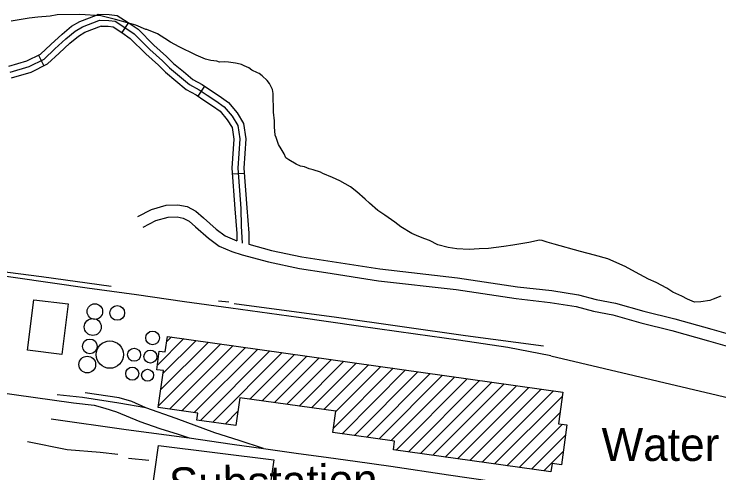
# Model space of a CAD drawing. Extents: x 3250478 to 3288318, y 788638 to 816472.
# Drawn here: x 3284034 to 3285805, y 803826 to 804978 of the extents above; entities that cross this region are included whole.
import ezdxf

# ---------------------------------------------------------------- set-up
doc = ezdxf.new("R2010")
doc.units = 0
for name, color, linetype in [('V-BLDG-OTLN', 7, 'Continuous'), ('V-DOMW-IDEN', 7, 'Continuous'), ('V-DOMW-TANK', 7, 'Continuous'), ('V-RAIL-TRAK', 7, 'Continuous'), ('V-ROAD-CNTR', 7, 'Continuous'), ('V-SITE-OTLN', 7, 'Continuous'), ('V-SITE-OTLN-IDEN', 7, 'Continuous'), ('V-SITE-VEGE', 7, 'Continuous'), ('V-TOPO-SHOR', 7, 'Continuous')]:
    doc.layers.add(name, color=color, linetype=linetype)

msp = doc.modelspace()

# ---------------------------------------------------------------- linework, layer by layer
at = {"layer": 'V-BLDG-OTLN'}
for p, q in [((3284394.2, 804097.1), (3284460.4, 804163.3)), ((3284396.5, 803993.4), (3284553.3, 804150.2)), ((3284402.3, 804034.5), (3284522.3, 804154.5)), ((3284408.1, 804075.7), (3284491.4, 804158.9)), ((3284417.7, 804156), (3284429.4, 804167.7)), ((3284424.9, 803986.4), (3284584.3, 804145.8)), ((3284455.9, 803982), (3284615.3, 804141.4)), ((3284486.8, 803977.6), (3284646.3, 804137)), ((3284502.2, 803957.7), (3284677.2, 804132.7)), ((3284533.2, 803953.3), (3284708.2, 804128.3)), ((3284626.8, 804011.5), (3284739.2, 804123.9)), ((3284657.8, 804007.2), (3284770.2, 804119.6)), ((3284688.8, 804002.8), (3284801.2, 804115.2)), ((3284719.8, 803998.4), (3284832.2, 804110.8)), ((3284750.7, 803994), (3284863.1, 804106.4)), ((3284781.7, 803989.7), (3284894.1, 804102.1)), ((3284812.7, 803985.3), (3284925.1, 804097.7)), ((3284836.4, 803938.3), (3284987.1, 804088.9)), ((3284842.2, 803979.5), (3284956.1, 804093.3)), ((3284858.2, 803924.7), (3285018.1, 804084.6)), ((3284889.2, 803920.3), (3285049, 804080.2)), ((3284920.2, 803916), (3285080, 804075.8)), ((3284951.2, 803911.6), (3285111, 804071.4)), ((3284982.1, 803907.2), (3285142, 804067.1)), ((3284993.9, 803883.6), (3285173, 804062.7)), ((3285024.9, 803879.2), (3285203.9, 804058.3)), ((3285055.8, 803874.9), (3285234.9, 804054)), ((3285086.8, 803870.5), (3285265.9, 804049.6)), ((3285117.8, 803866.1), (3285296.9, 804045.2)), ((3285148.8, 803861.7), (3285327.9, 804040.8)), ((3285179.8, 803857.4), (3285358.9, 804036.5)), ((3285210.7, 803853), (3285389.8, 804032.1)), ((3285241.7, 803848.6), (3285412, 804018.8)), ((3284564.2, 803948.9), (3284596.5, 803981.2)), ((3285272.7, 803844.3), (3285406.1, 803977.7)), ((3285303.7, 803839.9), (3285412, 803948.2)), ((3285334.7, 803835.5), (3285420, 803920.9)), ((3285365.7, 803831.1), (3285414.2, 803879.7))]:
    msp.add_line(p, q, dxfattribs=at)
for points in [[(3284068, 804134.7), (3284083.7, 804261.1), (3284169.9, 804250.3), (3284154.2, 804123.9)], [(3285413.4, 804028.8), (3285402.2, 803949.5), (3285423.6, 803946.5), (3285409.5, 803846.6), (3285386.1, 803849.9), (3285383.1, 803828.7), (3284987.4, 803884.5), (3284990.4, 803906.1), (3284835, 803928), (3284842.5, 803981.1), (3284601.3, 804015.1), (3284591.4, 803945.1), (3284493.3, 803958.9), (3284495.7, 803976.4), (3284396.1, 803990.4), (3284409.2, 804083), (3284392.6, 804085.4), (3284399.1, 804132), (3284414, 804129.9), (3284419.6, 804169)]]:
    msp.add_lwpolyline(points, close=True, dxfattribs=at)
at = {"layer": 'V-DOMW-TANK'}
for centre, radius in [((3284237.1, 804231.3), 19.6), ((3284293.3, 804227.9), 18.6), ((3284231.8, 804192.6), 21.3), ((3284382.3, 804165.1), 17.3), ((3284224.5, 804143.7), 18.5), ((3284274.6, 804123.1), 34.3), ((3284335.7, 804122.8), 16.4), ((3284376.6, 804118.3), 16.3), ((3284218.1, 804098.2), 21), ((3284331.1, 804075.4), 16.4), ((3284369.6, 804071.4), 15)]:
    msp.add_circle(centre, radius, dxfattribs=at)
at = {"layer": 'V-RAIL-TRAK'}
for points in [[(3285382.7, 804120.3), (3285275.3, 804140.8), (3285151, 804159.2), (3285043.1, 804174.5), (3284899.9, 804194.6), (3284749, 804216.1), (3284578.8, 804239.8), (3284462.4, 804255.9), (3284341.8, 804273.2), (3284217.9, 804290.4), (3283943.6, 804329.1), (3283685.9, 804364.4)], [(3285382.7, 804120.3), (3286071.3, 803957.6)], [(3283937.8, 804036.7), (3284183.5, 804002.3), (3284235, 803996), (3284262.1, 803988.6), (3284291.6, 803979.9), (3284350.4, 803955.3), (3284400.6, 803937.3), (3284446.4, 803923.2), (3284474.4, 803914.3)], [(3284365.6, 803989.8), (3284329.8, 804005.8), (3284298.3, 804014.3), (3284212.5, 804027.1)], [(3284365.6, 803989.8), (3284297.1, 804001.7), (3284205.7, 804015.6), (3284142.2, 804022)], [(3284661.3, 803887.6), (3284599.5, 803907.6), (3284538.4, 803926.6), (3284441.7, 803962.5), (3284365.6, 803989.8)], [(3284127.6, 803961.6), (3284315.7, 803934.9), (3284474.4, 803914.3)], [(3284474.4, 803914.3), (3284582.2, 803898.3), (3284661.3, 803887.6)], [(3284661.3, 803887.6), (3284742.7, 803875.7), (3284824.6, 803865), (3284890.9, 803855.3), (3284980.5, 803843.2), (3285126, 803821.7), (3285235.8, 803805.3), (3285325.2, 803786.2), (3285382, 803774.9), (3285442.5, 803767.1)]]:
    msp.add_lwpolyline(points, dxfattribs=at)
at = {"layer": 'V-ROAD-CNTR'}
for p, q in [((3284322, 804956.7), (3284304.7, 804932.1)), ((3284095.3, 804875.1), (3284108.6, 804848.2)), ((3284512.7, 804797.3), (3284496.2, 804772.3)), ((3284612.8, 804578.3), (3284582.9, 804576.1))]:
    msp.add_line(p, q, dxfattribs=at)
for points in [[(3284021, 804847.4), (3284066.2, 804860.7), (3284100.9, 804877.8), (3284126.7, 804902.2), (3284154.6, 804927.6), (3284178.7, 804947.7), (3284199.3, 804959.6), (3284241.2, 804975.7), (3284245.8, 804978.2), (3284273.4, 804977.4), (3284293.5, 804974.7), (3284321.2, 804957.3), (3284345.7, 804940), (3284385.5, 804899.9), (3284417.2, 804871.6), (3284435.1, 804854.5), (3284459.7, 804833.7), (3284483.6, 804813.6), (3284507, 804801.1), (3284527.5, 804787.6), (3284549.9, 804772.7), (3284572.6, 804756.4), (3284594.4, 804730.3), (3284610.8, 804703.6), (3284616.4, 804665.2), (3284611.8, 804591.5), (3284619.2, 804491.4), (3284624.1, 804428.4), (3284623.7, 804400.8)], [(3284024.3, 804832.8), (3284071.7, 804846.7), (3284109.6, 804865.4), (3284136.9, 804891.2), (3284164.5, 804916.3), (3284187.3, 804935.4), (3284205.8, 804946), (3284247.5, 804962), (3284249.4, 804963.1), (3284272.1, 804962.5), (3284288.2, 804960.3), (3284312.8, 804944.8), (3284335.9, 804928.5), (3284375.2, 804889), (3284407, 804860.6), (3284425, 804843.3), (3284450.1, 804822.2), (3284475.1, 804801.1), (3284499.3, 804788.2), (3284519.2, 804775), (3284541.4, 804760.4), (3284562.4, 804745.3), (3284582.2, 804721.6), (3284596.4, 804698.4), (3284601.3, 804664.6), (3284596.8, 804591.5), (3284604.2, 804490.3), (3284605, 804446), (3284607.7, 804403.1)], [(3284027.7, 804818.1), (3284077.2, 804832.6), (3284118.3, 804853), (3284147.2, 804880.2), (3284174.3, 804905), (3284195.9, 804923), (3284212.3, 804932.5), (3284253.8, 804948.4), (3284253.1, 804948), (3284270.9, 804947.5), (3284283, 804945.8), (3284304.5, 804932.3), (3284326.2, 804917), (3284364.9, 804878.1), (3284396.8, 804849.6), (3284415, 804832.1), (3284440.4, 804810.7), (3284466.7, 804788.6), (3284491.6, 804775.3), (3284510.9, 804762.5), (3284532.9, 804748), (3284552.1, 804734.3), (3284570, 804712.8), (3284582, 804693.2), (3284586.3, 804664), (3284581.7, 804591.4), (3284589.2, 804489.1), (3284594.1, 804427.4), (3284593.9, 804409.1)], [(3284344.8, 804469.9), (3284379.1, 804487.7), (3284416.7, 804498.3), (3284446, 804499.3), (3284469.3, 804494.8), (3284491.1, 804483.6), (3284510.2, 804466.8), (3284542, 804438.4), (3284564.3, 804421.7), (3284593.9, 804409.1)], [(3284358.6, 804443.3), (3284390.2, 804459.6), (3284421.4, 804468.5), (3284443.6, 804469.2), (3284459.4, 804466.1), (3284474.1, 804458.6), (3284490.3, 804444.3), (3284523, 804415.2), (3284549.2, 804395.5), (3284581.2, 804381.9), (3284607.7, 804373.7), (3284673.7, 804355.8), (3284751.7, 804339.1), (3284817.8, 804329.1), (3284949.5, 804308.8), (3285144.9, 804286.3), (3285295.7, 804263.9), (3285381.1, 804254.1), (3285446.8, 804243.7), (3285490, 804232.5), (3285538.5, 804223.3), (3285609.1, 804203.1), (3285687.2, 804184.1), (3285779.1, 804157.8), (3285885, 804127.8)], [(3284623.7, 804400.8), (3284680.8, 804385), (3284757.1, 804368.7), (3284822.3, 804358.7), (3284953.5, 804338.5), (3285148.8, 804316), (3285299.6, 804293.6), (3285385.1, 804283.8), (3285452.9, 804273.1), (3285496.6, 804261.8), (3285545.4, 804252.6), (3285616.8, 804232.1), (3285694.9, 804213.1), (3285787.3, 804186.7), (3285892.8, 804156.7), (3286044.9, 804117.3), (3286074.6, 804105.3)]]:
    msp.add_lwpolyline(points, dxfattribs=at)
at = {"layer": 'V-SITE-OTLN'}
msp.add_lwpolyline([(3284581.3, 803661.2), (3284419.1, 803682.5), (3284378.5, 803764.5), (3284397.2, 803894.6), (3284686.7, 803859.3), (3284673, 803760.3), (3284656.4, 803760.8), (3284653.3, 803738.7), (3284638.8, 803739.8), (3284635.4, 803712), (3284591.4, 803717.5)], close=True, dxfattribs=at)
at = {"layer": 'V-SITE-VEGE'}
for p, q in [((3284072.1, 804967.9), (3284026.8, 804960.7)), ((3284093.6, 804970.4), (3284072.1, 804967.9)), ((3284124.9, 804973.1), (3284093.6, 804970.4)), ((3284142.1, 804976.6), (3284124.9, 804973.1)), ((3284199.4, 804977.5), (3284142.1, 804976.6)), ((3284252.3, 804974), (3284199.4, 804977.5)), ((3284289.2, 804964.9), (3284252.3, 804974)), ((3284340.2, 804950.6), (3284289.2, 804964.9)), ((3284365.2, 804939.2), (3284340.2, 804950.6)), ((3284367.4, 804939.2), (3284365.2, 804939.2)), ((3284394.6, 804928.8), (3284367.4, 804939.2)), ((3284413.1, 804917.3), (3284394.6, 804928.8)), ((3284427.3, 804907.8), (3284413.1, 804917.3)), ((3284449.1, 804896.2), (3284427.3, 804907.8)), ((3284462.2, 804888.9), (3284449.1, 804896.2)), ((3284476.3, 804882.6), (3284462.2, 804888.9)), ((3284491.6, 804875.3), (3284476.3, 804882.6)), ((3284515.5, 804864.9), (3284491.6, 804875.3)), ((3284528.5, 804861.9), (3284515.5, 804864.9)), ((3284543.7, 804860), (3284528.5, 804861.9)), ((3284550.2, 804857.9), (3284543.7, 804860)), ((3284562.1, 804858.1), (3284550.2, 804857.9)), ((3284572.9, 804857.2), (3284562.1, 804858.1)), ((3284590.2, 804855.3), (3284572.9, 804857.2)), ((3284594.5, 804854.3), (3284590.2, 804855.3)), ((3284605.4, 804851.3), (3284594.5, 804854.3)), ((3284611.9, 804848.1), (3284605.4, 804851.3)), ((3284623.9, 804842.9), (3284611.9, 804848.1)), ((3284631.5, 804837.6), (3284623.9, 804842.9)), ((3284645.7, 804830.3), (3284631.5, 804837.6)), ((3284650, 804829.3), (3284645.7, 804830.3)), ((3284657.7, 804822.9), (3284650, 804829.3)), ((3284669.7, 804811.3), (3284657.7, 804822.9)), ((3284676.3, 804803.8), (3284669.7, 804811.3)), ((3284683.1, 804788.8), (3284676.3, 804803.8)), ((3284685.4, 804779.1), (3284683.1, 804788.8)), ((3284686.2, 804731.6), (3284685.4, 804779.1)), ((3284688.7, 804710), (3284686.2, 804731.6)), ((3284688.9, 804694.9), (3284688.7, 804710)), ((3284690.3, 804674.4), (3284688.9, 804694.9)), ((3284692.6, 804668), (3284690.3, 804674.4)), ((3284698.3, 804650.8), (3284692.6, 804668)), ((3284704.9, 804640.1), (3284698.3, 804650.8)), ((3284712.7, 804627.3), (3284704.9, 804640.1)), ((3284717.2, 804617.6), (3284712.7, 804627.3)), ((3284724.8, 804612.3), (3284717.2, 804617.6)), ((3284743.4, 804601.8), (3284724.8, 804612.3)), ((3284754.2, 804596.6), (3284743.4, 804601.8)), ((3284764, 804594.6), (3284754.2, 804596.6)), ((3284776, 804589.4), (3284764, 804594.6)), ((3284785.7, 804587.4), (3284776, 804589.4)), ((3284804.2, 804581.2), (3284785.7, 804587.4)), ((3284809.6, 804578.1), (3284804.2, 804581.2)), ((3284834.6, 804567.7), (3284809.6, 804578.1)), ((3284853.1, 804559.3), (3284834.6, 804567.7)), ((3284879.3, 804544.6), (3284853.1, 804559.3)), ((3284895.7, 804531.9), (3284879.3, 804544.6)), ((3284916.5, 804513.9), (3284895.7, 804531.9)), ((3284927.5, 804503.3), (3284916.5, 804513.9)), ((3284948.3, 804485.3), (3284927.5, 804503.3)), ((3284965.8, 804473.7), (3284948.3, 804485.3)), ((3284990.9, 804455.7), (3284965.8, 804473.7)), ((3285006.2, 804444.1), (3284990.9, 804455.7)), ((3285033.5, 804427.3), (3285006.2, 804444.1)), ((3285050.9, 804420), (3285033.5, 804427.3)), ((3285066.1, 804413.7), (3285050.9, 804420)), ((3285078.1, 804409.6), (3285066.1, 804413.7)), ((3285098.8, 804399.2), (3285078.1, 804409.6)), ((3285124.8, 804392), (3285098.8, 804399.2)), ((3285327.7, 804405), (3285287.8, 804397.9)), ((3285354.6, 804410.9), (3285327.7, 804405)), ((3285361.1, 804409.9), (3285354.6, 804410.9)), ((3285374.1, 804405.8), (3285361.1, 804409.9)), ((3285391.5, 804400.7), (3285374.1, 804405.8)), ((3285457.6, 804382.3), (3285391.5, 804400.7)), ((3285146.5, 804389.1), (3285124.8, 804392)), ((3285177.8, 804387.5), (3285146.5, 804389.1)), ((3285202.6, 804389), (3285177.8, 804387.5)), ((3285226.4, 804389.3), (3285202.6, 804389)), ((3285265.2, 804394.3), (3285226.4, 804389.3)), ((3285287.8, 804397.9), (3285265.2, 804394.3)), ((3285492.4, 804373.1), (3285457.6, 804382.3)), ((3285526, 804364), (3285492.4, 804373.1)), ((3285569.5, 804344.2), (3285526, 804364)), ((3285595.7, 804330.5), (3285569.5, 804344.2)), ((3285628.3, 804312.7), (3285595.7, 804330.5)), ((3285647.9, 804304.4), (3285628.3, 804312.7)), ((3285674.1, 804289.7), (3285647.9, 804304.4)), ((3285689.4, 804280.2), (3285674.1, 804289.7)), ((3285712.2, 804269.8), (3285689.4, 804280.2)), ((3285726.4, 804262.5), (3285712.2, 804269.8)), ((3285743.8, 804255.2), (3285726.4, 804262.5)), ((3285782.6, 804259.1), (3285760, 804255.4)), ((3285791.2, 804262.4), (3285782.6, 804259.1)), ((3285810.5, 804270.3), (3285791.2, 804262.4)), ((3285760, 804255.4), (3285743.8, 804255.2))]:
    msp.add_line(p, q, dxfattribs=at)
at = {"layer": 'V-TOPO-SHOR'}
for p, q in [((3284573.9, 804254.6), (3284548.2, 804257.6)), ((3284321.6, 803862.9), (3284372.4, 803858))]:
    msp.add_line(p, q, dxfattribs=at)
for points in [[(3283778.6, 804364.1), (3283965.5, 804337.1), (3284103.1, 804319.7), (3284277.9, 804295.4)], [(3285364.6, 804144.8), (3285168.9, 804170.2), (3284844.1, 804216.8), (3284587.5, 804250.8)], [(3284067.5, 803904.7), (3284167.1, 803885.2), (3284250.5, 803878.1), (3284294.7, 803873.5)]]:
    msp.add_lwpolyline(points, dxfattribs=at)

# ---------------------------------------------------------------- texts
at = {"layer": 'V-DOMW-IDEN'}
msp.add_text('Water', height=83, dxfattribs=at).set_placement((3285510.4, 803856.3))
at = {"layer": 'V-SITE-OTLN-IDEN'}
msp.add_text('Substation', height=83, rotation=1.1234, dxfattribs=at).set_placement((3284424.1, 803756.4))

doc.saveas('drawing.dxf')
